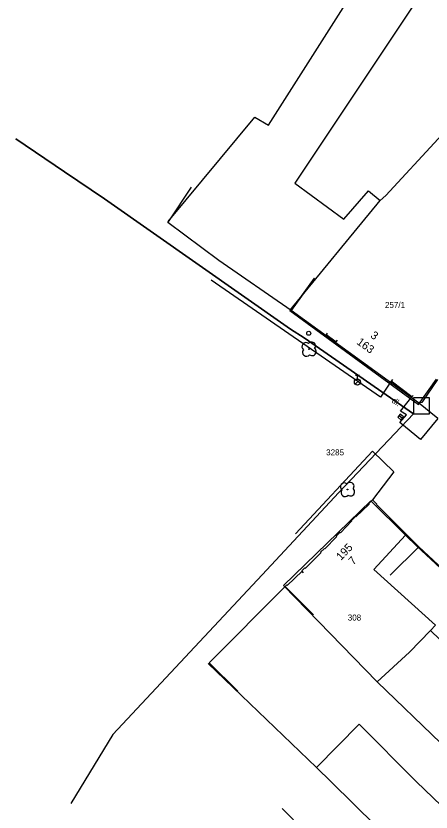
# Model space of a CAD drawing. Extents: x -601580 to 4, y -1204314 to 4.
# Drawn here: x -600598.5 to -600546.7, y -1203970 to -1203870.6 of the extents above; entities that cross this region are included whole.
import ezdxf

# ---------------------------------------------------------------- set-up
doc = ezdxf.new("R2010")
doc.units = 0
for name, color, linetype in [('00-KN-HRANICE PARCEL', 7, 'Continuous'), ('00-KN-PARC. CISLA', 7, 'Continuous'), ('00-KN-VNITRNI KRESBA', 7, 'Continuous'), ('00-POLOHOPIS', 7, 'Continuous'), ('00-SITE KOM. KABEL', 7, 'Continuous'), ('Vrstva 22', 7, 'Continuous'), ('Vrstva 27', 7, 'Continuous'), ('Vrstva 28', 7, 'Continuous'), ('Vrstva 3', 7, 'Continuous'), ('Vrstva 6', 7, 'Continuous')]:
    doc.layers.add(name, color=color, linetype=linetype)

# ---------------------------------------------------------------- blocks, each defined once
blk = doc.blocks.new('KK')
at = {"layer": 'Vrstva 3'}
blk.add_lwpolyline([(0, 0), (2, 0), (2, 2), (0, 2)], close=True, dxfattribs=at)
blk = doc.blocks.new('6.13_340')
at = {"layer": 'Vrstva 28'}
for p, q in [((-0.258, -0.272), (0.272, 0.258)), ((-0.25, 0.875), (0.25, 0.875)), ((0, 0.375), (0, 0.875))]:
    blk.add_line(p, q, dxfattribs=at)
blk.add_circle((0, 0), 0.375, dxfattribs=at)
blk = doc.blocks.new('6.30_510')
at = {"layer": 'Vrstva 27'}
blk.add_line((-0.25, 0), (0.25, 0), dxfattribs=at)
blk.add_lwpolyline([(-0.25, -0.25), (0.25, -0.25), (0.25, 0.25), (-0.25, 0.25)], close=True, dxfattribs=at)
blk = doc.blocks.new('3.13_920')
at = {"layer": 'Vrstva 22'}
blk.add_circle((0, 0), 0.05, dxfattribs=at)
for centre, start, end in [((0, 0.5), 0.00006, 180.00006), ((-0.5, 0), 90.00006, 270.00006), ((0.5, 0), 270.00006, 90.00006), ((0, -0.5), 180.00006, 0.00006)]:
    blk.add_arc(centre, 0.5, start, end, dxfattribs=at)
blk = doc.blocks.new('3.13_926')
at = {"layer": 'Vrstva 22'}
blk.add_circle((0, 0), 0.05, dxfattribs=at)
for centre, start, end in [((0, 0.5), 0.00006, 180.00006), ((-0.5, 0), 90.00006, 270.00006), ((0.5, 0), 270.00006, 90.00006), ((0, -0.5), 180.00006, 0.00006)]:
    blk.add_arc(centre, 0.5, start, end, dxfattribs=at)
blk = doc.blocks.new('6.14A_1172')
at = {"layer": 'Vrstva 28'}
blk.add_circle((0, 0), 0.25, dxfattribs=at)
blk = doc.blocks.new('VCHOD_1840')
at = {"layer": 'Vrstva 6'}
blk.add_line((0, 0.25), (0, 0), dxfattribs=at)
blk = doc.blocks.new('VCHOD_1842')
at = {"layer": 'Vrstva 6'}
blk.add_line((0, 0.25), (0, 0), dxfattribs=at)
blk = doc.blocks.new('VCHOD_1844')
at = {"layer": 'Vrstva 6'}
blk.add_line((-0.001, 0.25), (0, 0), dxfattribs=at)
blk = doc.blocks.new('VCHOD_1846')
at = {"layer": 'Vrstva 6'}
blk.add_line((-0.001, 0.25), (0, 0), dxfattribs=at)
blk = doc.blocks.new('VCHOD_1900')
at = {"layer": 'Vrstva 6'}
blk.add_line((0, 0.25), (0, 0), dxfattribs=at)

msp = doc.modelspace()

# ---------------------------------------------------------------- linework, layer by layer
at = {"layer": '00-KN-HRANICE PARCEL'}
for p, q in [((-600554.22, -1203931.15), (-600565.13, -1203941.75)), ((-600549.88, -1203935.44), (-600554.22, -1203931.15)), ((-600548.48, -1203936.82), (-600549.88, -1203935.44)), ((-600538.92, -1203945.76), (-600548.48, -1203936.82)), ((-600565.13, -1203941.75), (-600553.44, -1203953.75)), ((-600553.44, -1203953.75), (-600545.46, -1203961.42))]:
    msp.add_line(p, q, dxfattribs=at)
for points in [[(-600579.54, -1203896.28), (-600568.72, -1203883.24), (-600567.01, -1203884.26), (-600556.81, -1203868.18)], [(-600564.32, -1203907.39), (-600553.04, -1203893.67), (-600552.36, -1203893.02), (-600539.27, -1203878.9)], [(-600564.32, -1203907.39), (-600548.26, -1203919.15), (-600546.01, -1203915.96)], [(-600549.88, -1203935.44), (-600553.85, -1203939.76), (-600546.15, -1203946.71), (-600546.78, -1203947.36), (-600543.35, -1203950.63), (-600544.11, -1203951.46), (-600540.08, -1203955.23)], [(-600574.54, -1203951.5), (-600560.98, -1203964.48), (-600559.18, -1203966.25), (-600547.92, -1203977.32)]]:
    msp.add_lwpolyline(points, dxfattribs=at)
at = {"layer": '00-KN-VNITRNI KRESBA'}
for p, q in [((-600548.88, -1203869.28), (-600563.72, -1203891.52)), ((-600563.72, -1203891.52), (-600557.57, -1203896.01)), ((-600557.57, -1203896.01), (-600554.5, -1203892.47)), ((-600554.5, -1203892.47), (-600553.04, -1203893.67)), ((-600549.39, -1203950.05), (-600546.78, -1203947.36)), ((-600549.39, -1203950.05), (-600553.44, -1203953.75)), ((-600560.98, -1203964.48), (-600555.67, -1203959.07)), ((-600555.67, -1203959.07), (-600548.55, -1203966.2)), ((-600548.55, -1203966.2), (-600538.88, -1203975.62)), ((-600565.29, -1203969.59), (-600544.32, -1203990.6))]:
    msp.add_line(p, q, dxfattribs=at)
at = {"layer": '00-POLOHOPIS'}
for p, q in [((-600553.001, -1203918.239), (-600574.151, -1203903.601)), ((-600558.579, -1203911.296), (-600559.812, -1203910.442)), ((-600551.675, -1203916.208), (-600553.001, -1203918.239)), ((-600549.091, -1203918.196), (-600551.675, -1203916.208)), ((-600550.499, -1203919.984), (-600549.091, -1203918.196)), ((-600545.863, -1203920.899), (-600548.277, -1203918.934)), ((-600550.609, -1203921.405), (-600549.748, -1203920.414)), ((-600549.748, -1203920.414), (-600550.499, -1203919.984)), ((-600548.002, -1203923.527), (-600550.609, -1203921.405)), ((-600545.863, -1203920.899), (-600548.002, -1203923.527)), ((-600563.642, -1203935.293), (-600554.001, -1203924.971)), ((-600554.001, -1203924.971), (-600551.324, -1203927.529)), ((-600551.324, -1203927.529), (-600553.999, -1203931.063))]:
    msp.add_line(p, q, dxfattribs=at)
for points in [[(-600561.244, -1203903.371), (-600564.176, -1203907.421), (-600573.217, -1203901.156), (-600579.555, -1203896.409), (-600579.387, -1203896.185), (-600576.623, -1203892.019)], [(-600545.872, -1203916.007), (-600547.861, -1203918.879), (-600548.277, -1203918.934), (-600564.176, -1203907.421), (-600561.244, -1203903.371)], [(-600551.792, -1203940.449), (-600548.237, -1203936.933), (-600553.49, -1203931.622), (-600553.462, -1203931.594), (-600553.999, -1203931.063), (-600554.495, -1203931.543), (-600554.439, -1203931.6), (-600556.076, -1203933.184), (-600556.132, -1203933.127), (-600556.628, -1203933.607), (-600556.572, -1203933.664), (-600558.011, -1203935.177), (-600558.067, -1203935.12), (-600558.563, -1203935.6), (-600558.507, -1203935.657), (-600559.963, -1203937.162), (-600560.019, -1203937.105), (-600560.515, -1203937.585), (-600560.459, -1203937.642), (-600562.408, -1203939.603), (-600562.464, -1203939.546), (-600562.838, -1203939.908), (-600562.782, -1203939.965), (-600564.66, -1203941.724), (-600564.717, -1203941.667), (-600564.928, -1203941.88), (-600561.381, -1203945.404)], [(-600551.792, -1203940.449), (-600548.237, -1203936.933), (-600533.684, -1203950.423)], [(-600551.792, -1203940.449), (-600548.237, -1203936.933), (-600533.684, -1203950.423)], [(-600561.381, -1203945.404), (-600564.928, -1203941.88), (-600574.391, -1203951.404), (-600570.844, -1203954.928)]]:
    msp.add_lwpolyline(points, dxfattribs=at)
at = {"layer": '00-SITE KOM. KABEL'}
for points in [[(-600598.54, -1203885.98), (-600592.46, -1203890.08), (-600587.49, -1203893.46), (-600564.25, -1203909.73), (-600562.52, -1203910.8), (-600548.88, -1203920.29), (-600558.23, -1203930.11), (-600567.8, -1203940.4), (-600586.44, -1203960.35), (-600591.68, -1203968.98)], [(-600567.8, -1203940.4), (-600558.23, -1203930.11), (-600548.88, -1203920.29), (-600562.52, -1203910.8), (-600564.25, -1203909.73), (-600587.49, -1203893.46), (-600592.46, -1203890.08), (-600598.54, -1203885.98)]]:
    msp.add_lwpolyline(points, dxfattribs=at)

# ---------------------------------------------------------------- block references
at = {"layer": '00-POLOHOPIS'}
for name, p, xscale, yscale, rotation in [('6.14A_1172', (-600561.974, -1203910.247), 0.99999979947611, 0.99999979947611, -34.893442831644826), ('VCHOD_1846', (-600559.812, -1203910.442), 0.9999988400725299, 0.99999884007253, -34.70730297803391), ('3.13_926', (-600561.938, -1203912.223), 0.99999805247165, 0.9999980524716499, 140.85429563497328), ('VCHOD_1844', (-600558.579, -1203911.296), 0.9999988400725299, 0.99999884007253, -34.70730297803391), ('VCHOD_1840', (-600551.675, -1203916.208), 1.00000168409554, 1.00000168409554, -37.5728378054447), ('VCHOD_1842', (-600549.091, -1203918.196), 1.00000168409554, 1.00000168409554, -37.5728378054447), ('6.30_510', (-600550.499, -1203920.704), 0.99999805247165, 0.9999980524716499, 140.85429563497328), ('3.13_920', (-600557.127, -1203929.745), 0.99999805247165, 0.9999980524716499, 140.85429563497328), ('VCHOD_1900', (-600562.782, -1203939.965), 1.0000022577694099, 1.00000225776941, -136.88428840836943)]:
    msp.add_blockref(name, p, dxfattribs=dict(at, xscale=xscale, yscale=yscale, rotation=rotation))
msp.add_blockref('6.13_340', (-600555.897, -1203916.34), dxfattribs=at)
at = {"layer": '00-SITE KOM. KABEL'}
msp.add_blockref('KK', (-600548.88, -1203920.29), dxfattribs=at)

# ---------------------------------------------------------------- texts
at = {"layer": '00-KN-PARC. CISLA'}
for s, p in [('257/1', (-600552.449, -1203907.08)), ('3285', (-600559.795, -1203925.49)), ('308', (-600557.094, -1203946.12))]:
    msp.add_text(s, height=0.75, dxfattribs=at).set_placement(p)
at = {"layer": '00-POLOHOPIS'}
for s, height, rotation, p in [('3', 1, 324.09044, (-600554.344, -1203910.689)), ('163', 1, 324.09044, (-600556.06, -1203911.523)), ('dl.', 0.75, 325.10646, (-600551.681, -1203918.815)), ('195', 1, 45.94807, (-600557.947, -1203938.675)), ('7', 1, 45.94991, (-600556.408, -1203939.24))]:
    msp.add_text(s, height=height, rotation=rotation, dxfattribs=at).set_placement(p)

doc.saveas('drawing.dxf')
